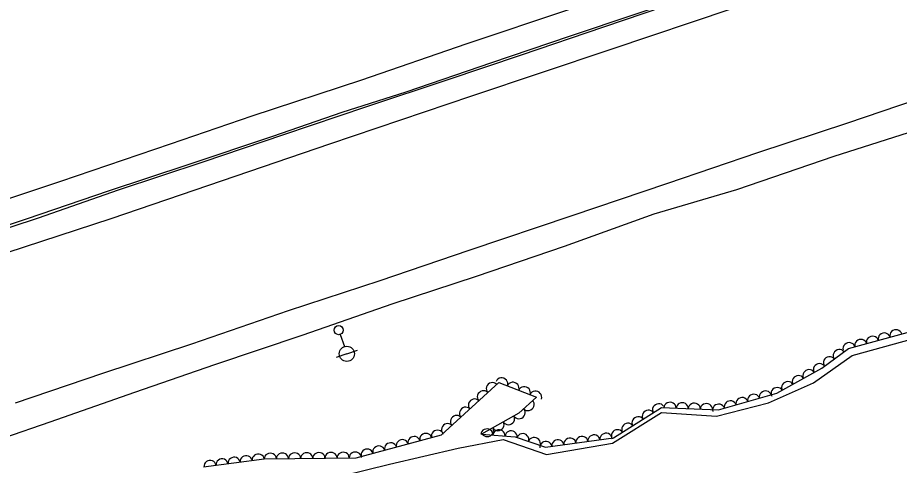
# Model space of a CAD drawing. Extents: x 1722896 to 1754269, y 648279 to 666297.
# Drawn here: x 1723562.7 to 1723853.1, y 664147.3 to 664294.7 of the extents above; entities that cross this region are included whole.
import ezdxf

# ---------------------------------------------------------------- set-up
doc = ezdxf.new("R2010")
doc.units = 0
for name, color, linetype in [('DESIGN - SCRATCH - User 1', 7, 'Continuous'), ('SURVEY - CENTERLINE - Preliminary', 7, 'Continuous'), ('SURVEY - CENTERLINE - Preliminary Text', 7, 'Continuous'), ('SURVEY - DTM - Breaklines', 7, 'Continuous'), ('SURVEY - VEGETATION - Features with Text', 7, 'Continuous')]:
    doc.layers.add(name, color=color, linetype=linetype)

msp = doc.modelspace()

# ---------------------------------------------------------------- linework, layer by layer
at = {"layer": 'DESIGN - SCRATCH - User 1'}
for points in [[(1723868.91, 664330.43), (1723842.89, 664321.56), (1723831.81, 664318.1), (1723818.13, 664314.2), (1723799.42, 664307.28), (1723790.27, 664303.91), (1723766.33, 664295.82), (1723744.32, 664288.53), (1723718.74, 664279.82), (1723690.56, 664270.17), (1723669.47, 664263.42), (1723646.69, 664255.52), (1723618.75, 664246.27), (1723592.52, 664237.55), (1723565.86, 664228.42), (1723542.1, 664220.61)], [(1723861.24, 664327.08), (1723836.22, 664318.55), (1723821.19, 664313.3), (1723813.16, 664309.99), (1723802.18, 664307.25), (1723781.9, 664300.45), (1723755.68, 664291.57), (1723728.54, 664282.29), (1723704.03, 664274.08), (1723677.59, 664265.28), (1723650.33, 664256.09), (1723623.7, 664247.07), (1723595.9, 664237.86), (1723569.52, 664228.68), (1723542.74, 664219.96)]]:
    msp.add_lwpolyline(points, dxfattribs=at)
at = {"layer": 'SURVEY - CENTERLINE - Preliminary'}
msp.add_lwpolyline([(1723662.01, 664141.98), (1723685.19, 664147.67), (1723707.84, 664152.93), (1723722.69, 664155.88), (1723736.96, 664150.9), (1723758.59, 664154.64), (1723774.82, 664164.76), (1723792.93, 664163.52), (1723810.01, 664167.85), (1723824.78, 664174.47), (1723837.52, 664183.44), (1723864.25, 664190.88)], dxfattribs=at)
at = {"layer": 'SURVEY - CENTERLINE - Preliminary Text'}
for points in [[(1724121.74, 664424.34), (1724081.4, 664410.81), (1724039.97, 664396.92), (1724007.71, 664385.93), (1723976.88, 664375.45), (1723945.89, 664365.12), (1723920.41, 664356.55), (1723888.3, 664345.47), (1723846.15, 664331.44), (1723799.59, 664315.77), (1723744.44, 664297.35), (1723710.38, 664285.99), (1723675.96, 664274.15), (1723639.89, 664262.3), (1723612.97, 664253.02), (1723576.84, 664240.71), (1723533.07, 664226.12)], [(1724135.34, 664410.67), (1724109.49, 664401.87), (1724085.68, 664394.16), (1724057.95, 664384.87), (1724029.79, 664375.28), (1724005.98, 664367.4), (1723980.64, 664358.75), (1723954.1, 664349.93), (1723927.69, 664341.32), (1723901.78, 664332.66), (1723863.62, 664319.86), (1723832.06, 664309.12), (1723797.99, 664297.59), (1723758.08, 664284.18), (1723712.19, 664268.79), (1723665.47, 664253.02), (1723630.08, 664240.99), (1723593.48, 664228.51), (1723559.19, 664217.22)], [(1724126.7, 664357.55), (1724098.31, 664348.05), (1724067.73, 664337.75), (1724040.09, 664328.55), (1724010.06, 664318.55), (1723978.79, 664307.95), (1723952.05, 664299.04), (1723922.4, 664289.01), (1723892.59, 664279.16), (1723864.12, 664269.52), (1723836.05, 664259.99), (1723806.42, 664250.18), (1723776.71, 664240.14), (1723745.21, 664229.48), (1723711.28, 664218.05), (1723682.02, 664208.02), (1723651.84, 664198.17), (1723620.05, 664187.26), (1723590.64, 664177.51), (1723561.91, 664167.8)], [(1724123.87, 664342.8), (1724093.6, 664333.26), (1724069.04, 664324.8), (1724040.31, 664315.78), (1724008.57, 664305.92), (1723976.52, 664296.22), (1723945.62, 664286.61), (1723916.14, 664276.78), (1723889.23, 664268.09), (1723860.85, 664258.27), (1723831.54, 664248.99), (1723799.48, 664238.01), (1723772.3, 664229.96), (1723742.73, 664219.41), (1723713.75, 664209.47), (1723686, 664200.4), (1723656.65, 664190.19), (1723627.62, 664180.4), (1723601.18, 664171.25), (1723573.32, 664161.57), (1723542.76, 664151)]]:
    msp.add_lwpolyline(points, dxfattribs=at)
at = {"layer": 'SURVEY - DTM - Breaklines'}
for p, q in [((1723668.93, 664190.41), (1723670.33, 664186.4)), ((1723671.16, 664184.04), (1723667.62, 664182.8)), ((1723671.16, 664184.04), (1723674.7, 664185.28))]:
    msp.add_line(p, q, dxfattribs=at)
for centre, radius in [((1723668.43, 664191.83), 1.5), ((1723671.16, 664184.04), 2.5)]:
    msp.add_circle(centre, radius, dxfattribs=at)
at = {"layer": 'SURVEY - VEGETATION - Features with Text'}
msp.add_lwpolyline([(1723623.94, 664146.78), (1723643.92, 664149.41), (1723674.24, 664149.83), (1723702.32, 664157.37), (1723721.17, 664174.62), (1723733.63, 664169.76), (1723727.76, 664164.47), (1723715.52, 664157.56), (1723726.59, 664156.7), (1723736.63, 664153.32), (1723758.97, 664156.35), (1723774.79, 664166.33), (1723793.56, 664165.59), (1723812.8, 664171.03), (1723827.54, 664179.34), (1723836.36, 664185.77), (1723865.37, 664193.73)], dxfattribs=at)
for centre, major_axis in [((1723844.25, 664187.94), (1.93, 0.53)), ((1723848.11, 664189), (1.93, 0.53)), ((1723851.96, 664190.06), (1.93, 0.53)), ((1723836.53, 664185.82), (1.93, 0.53)), ((1723840.39, 664186.88), (1.93, 0.53)), ((1723833.27, 664183.52), (1.62, 1.18)), ((1723826.75, 664178.9), (1.74, 0.98)), ((1723830.04, 664181.17), (1.62, 1.18)), ((1723823.27, 664176.93), (1.74, 0.98)), ((1723722.17, 664174.23), (1.86, -0.73)), ((1723816.3, 664173), (1.74, 0.98)), ((1723819.79, 664174.97), (1.74, 0.98)), ((1723719.01, 664172.64), (1.48, 1.35)), ((1723725.89, 664172.78), (1.86, -0.73)), ((1723729.62, 664171.32), (1.86, -0.73)), ((1723812.82, 664171.04), (1.74, 0.98)), ((1723713.11, 664167.24), (1.48, 1.35)), ((1723716.06, 664169.94), (1.48, 1.35)), ((1723733.35, 664169.87), (1.86, -0.73)), ((1723801.27, 664167.77), (1.92, 0.54)), ((1723805.12, 664168.86), (1.92, 0.54)), ((1723808.97, 664169.95), (1.92, 0.54)), ((1723710.16, 664164.54), (1.48, 1.35)), ((1723730.88, 664167.28), (-1.49, -1.34)), ((1723773.77, 664165.69), (1.69, 1.07)), ((1723777.59, 664166.22), (2, -0.08)), ((1723781.58, 664166.06), (2, -0.08)), ((1723785.58, 664165.9), (2, -0.08)), ((1723789.58, 664165.75), (2, -0.08)), ((1723793.57, 664165.59), (1.92, 0.54)), ((1723797.42, 664166.68), (1.92, 0.54)), ((1723707.21, 664161.84), (1.48, 1.35)), ((1723724.45, 664162.6), (-1.74, -0.98)), ((1723727.91, 664164.6), (-1.49, -1.34)), ((1723767.01, 664161.42), (1.69, 1.07)), ((1723770.39, 664163.56), (1.69, 1.07)), ((1723704.26, 664159.14), (1.48, 1.35)), ((1723720.97, 664160.63), (-1.74, -0.98)), ((1723763.63, 664159.29), (1.69, 1.07)), ((1723697.13, 664155.97), (1.93, 0.52)), ((1723700.99, 664157.01), (1.93, 0.52)), ((1723717.27, 664157.42), (1.99, -0.15)), ((1723717.49, 664158.67), (-1.74, -0.98)), ((1723721.25, 664157.12), (1.99, -0.15)), ((1723725.24, 664156.81), (1.99, -0.15)), ((1723729.1, 664155.86), (1.9, -0.64)), ((1723756.5, 664156.01), (1.98, 0.27)), ((1723760.24, 664157.15), (1.69, 1.07)), ((1723685.54, 664152.86), (1.93, 0.52)), ((1723689.4, 664153.9), (1.93, 0.52)), ((1723693.27, 664154.94), (1.93, 0.52)), ((1723732.89, 664154.58), (1.9, -0.64)), ((1723736.68, 664153.32), (1.98, 0.27)), ((1723740.64, 664153.86), (1.98, 0.27)), ((1723744.61, 664154.4), (1.98, 0.27)), ((1723748.57, 664154.94), (1.98, 0.27)), ((1723752.54, 664155.47), (1.98, 0.27)), ((1723677.81, 664150.79), (1.93, 0.52)), ((1723681.68, 664151.82), (1.93, 0.52)), ((1723626.1, 664147.06), (1.98, 0.26)), ((1723630.06, 664147.58), (1.98, 0.26)), ((1723634.03, 664148.11), (1.98, 0.26)), ((1723637.99, 664148.63), (1.98, 0.26)), ((1723641.96, 664149.15), (1.98, 0.26)), ((1723645.94, 664149.44), (2, 0.03)), ((1723649.94, 664149.5), (2, 0.03)), ((1723653.94, 664149.55), (2, 0.03)), ((1723657.94, 664149.61), (2, 0.03)), ((1723661.94, 664149.66), (2, 0.03)), ((1723665.94, 664149.72), (2, 0.03)), ((1723669.94, 664149.77), (2, 0.03)), ((1723673.94, 664149.82), (2, 0.03))]:
    msp.add_ellipse(centre, major_axis=major_axis, ratio=0.940188, start_param=0, end_param=3.141593, dxfattribs=at)

doc.saveas('drawing.dxf')
